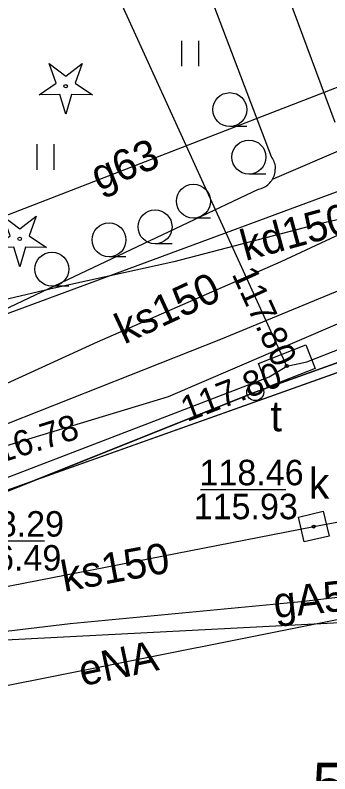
# Model space of a CAD drawing. Extents: x 6434771 to 6436222, y 5663454 to 5664782.
# Drawn here: x 6434960.86 to 6434970.12, y 5664226.99 to 5664249.33 of the extents above; entities that cross this region are included whole.
import ezdxf

# ---------------------------------------------------------------- set-up
doc = ezdxf.new("R2010")
doc.units = 0
for name, color, linetype in [('Warstwa 1', 7, 'Continuous'), ('Warstwa 10', 7, 'Continuous'), ('Warstwa 12', 7, 'Continuous'), ('Warstwa 13', 7, 'Continuous'), ('Warstwa 14', 7, 'Continuous'), ('Warstwa 15', 7, 'Continuous'), ('Warstwa 2', 7, 'Continuous'), ('Warstwa 4', 7, 'Continuous'), ('Warstwa 5', 7, 'Continuous'), ('Warstwa 6', 7, 'Continuous'), ('Warstwa 7', 7, 'Continuous'), ('Warstwa 8', 7, 'Continuous')]:
    doc.layers.add(name, color=color, linetype=linetype)

msp = doc.modelspace()

# ---------------------------------------------------------------- linework, layer by layer
at = {"layer": 'Warstwa 1'}
for p, q in [((6434967.929, 5664238.232), (6434978.466, 5664242.015)), ((6434967.929, 5664238.232), (6434978.466, 5664242.015)), ((6434955.909, 5664233.427), (6434967.929, 5664238.232)), ((6434955.909, 5664233.427), (6434967.929, 5664238.232))]:
    msp.add_line(p, q, dxfattribs=at)
at = {"layer": 'Warstwa 10'}
for points in [[(6434961.562, 5664246.986), (6434962.064, 5664247.333), (6434961.862, 5664247.909), (6434962.347, 5664247.539), (6434962.832, 5664247.909), (6434962.63, 5664247.333), (6434963.132, 5664246.986), (6434962.522, 5664247), (6434962.347, 5664246.416), (6434962.172, 5664247)], [(6434960.208, 5664242.491), (6434960.71, 5664242.838), (6434960.508, 5664243.414), (6434960.993, 5664243.044), (6434961.478, 5664243.414), (6434961.276, 5664242.838), (6434961.778, 5664242.491), (6434961.168, 5664242.505), (6434960.993, 5664241.921), (6434960.818, 5664242.505)]]:
    msp.add_lwpolyline(points, close=True, dxfattribs=at)
for centre, radius in [((6434962.347, 5664247.241), 0.05), ((6434960.993, 5664242.746), 0.05), ((6434967.929, 5664238.232), 0.25)]:
    msp.add_circle(centre, radius, dxfattribs=at)
at = {"layer": 'Warstwa 12'}
for points in [[(6434968.855, 5664239), (6434960.02, 5664258.38), (6434957.78, 5664266.04), (6434954.461, 5664272.338)], [(6434963.698, 5664197.879), (6434961.92, 5664212.5), (6434956.9, 5664212.21), (6434955.54, 5664226.72), (6434955, 5664228.11), (6434955.04, 5664229.84), (6434955.36, 5664230.22), (6434955.3, 5664233.67), (6434968.34, 5664238.68), (6434968.855, 5664239), (6434969.45, 5664239.12), (6434986.48, 5664245.81), (6434998.94, 5664250.06), (6434998.21, 5664253.32), (6434998.474, 5664253.85), (6434999.13, 5664253.82), (6435006.6, 5664256.37), (6435006.436, 5664256.834)], [(6435001.124, 5664255.483), (6434982.426, 5664248.568), (6434982.126, 5664249.411), (6434977.887, 5664247.883), (6434978.197, 5664247.039), (6434953.524, 5664237.916), (6434943.562, 5664236.472)], [(6434955.75, 5664234.74), (6434959.083, 5664236.199), (6434965.378, 5664238.106), (6434975.256, 5664242.357), (6434985.607, 5664246.499), (6434987.524, 5664247.343), (6434985.755, 5664251.683)], [(6434951.366, 5664234.341), (6434956.436, 5664236.02), (6434960.04, 5664237.155), (6434960.66, 5664237.317), (6434966.918, 5664239.795), (6434976.206, 5664243.63), (6434985.019, 5664247.224), (6434986.374, 5664247.825), (6434985.913, 5664249.151), (6434985.068, 5664251.435)], [(6434949.416, 5664242.247), (6434951.151, 5664242.696), (6434954.247, 5664243.118), (6434959.114, 5664242.869), (6434971.534, 5664247.679), (6434973.405, 5664243.626), (6434985.17, 5664248.094), (6434984.306, 5664251.16)], [(6434957.333, 5664213.078), (6434958.651, 5664213.722), (6434957.695, 5664225.615), (6434958.09, 5664226.9), (6434958.704, 5664228.033), (6434958.678, 5664229.203), (6434978.855, 5664233.236)], [(6434952.289, 5664230.269), (6434953.172, 5664230.314), (6434957.963, 5664230.874), (6434962.477, 5664231.421), (6434969.282, 5664232.066), (6434976.03, 5664232.866), (6434978.664, 5664230.293), (6434978.817, 5664230.291)], [(6434953.291, 5664230.288), (6434954.515, 5664230.624), (6434974.78, 5664231.668), (6434977.141, 5664229.29), (6434979.182, 5664229.089)]]:
    msp.add_lwpolyline(points, dxfattribs=at)
at = {"layer": 'Warstwa 14'}
for p, q in [((6434966.313, 5664235.363), (6434968.826, 5664235.363)), ((6434959.238, 5664233.851), (6434961.722, 5664233.851))]:
    msp.add_line(p, q, dxfattribs=at)
for centre in [(6434968.855, 5664239), (6434968.855, 5664239), (6434968.855, 5664239), (6434968.855, 5664239), (6434969.651, 5664234.271), (6434969.651, 5664234.271)]:
    msp.add_circle(centre, 0.045, dxfattribs=at)
at = {"layer": 'Warstwa 2'}
msp.add_lwpolyline([(6434992.191, 5664229.649), (6434987.979, 5664245.677), (6434978.623, 5664241.753), (6434955.881, 5664233.659)], dxfattribs=at)
at = {"layer": 'Warstwa 4'}
for points in [[(6434969.417, 5664239.623), (6434969.69, 5664238.924), (6434968.293, 5664238.377), (6434968.02, 5664239.076)], [(6434969.371, 5664233.82), (6434969.2, 5664234.551), (6434969.931, 5664234.722), (6434970.102, 5664233.991)]]:
    msp.add_lwpolyline(points, close=True, dxfattribs=at)
at = {"layer": 'Warstwa 5'}
for p, q in [((6434964.852, 5664260.812), (6434970.275, 5664246.184)), ((6434962.831, 5664259.866), (6434968.393, 5664245.167)), ((6434965.763, 5664247.829), (6434965.763, 5664248.579)), ((6434966.263, 5664247.829), (6434966.263, 5664248.579)), ((6434961.51, 5664244.782), (6434961.51, 5664245.532)), ((6434962.01, 5664244.782), (6434962.01, 5664245.532)), ((6434968.393, 5664245.167), (6434968.419, 5664245.132)), ((6434968.419, 5664245.132), (6434968.442, 5664245.094)), ((6434968.442, 5664245.094), (6434968.462, 5664245.055)), ((6434968.462, 5664245.055), (6434968.479, 5664245.015)), ((6434968.479, 5664245.015), (6434968.494, 5664244.973)), ((6434968.494, 5664244.973), (6434968.505, 5664244.93)), ((6434968.505, 5664244.93), (6434968.513, 5664244.887)), ((6434968.504, 5664244.668), (6434968.512, 5664244.712)), ((6434968.512, 5664244.712), (6434968.517, 5664244.755)), ((6434968.513, 5664244.887), (6434968.517, 5664244.843)), ((6434968.517, 5664244.843), (6434968.519, 5664244.799)), ((6434968.517, 5664244.755), (6434968.519, 5664244.799)), ((6434968.391, 5664244.432), (6434968.417, 5664244.468)), ((6434968.417, 5664244.468), (6434968.44, 5664244.505)), ((6434968.44, 5664244.505), (6434968.461, 5664244.544)), ((6434968.461, 5664244.544), (6434968.478, 5664244.584)), ((6434968.478, 5664244.584), (6434968.493, 5664244.626)), ((6434968.493, 5664244.626), (6434968.504, 5664244.668)), ((6434968.064, 5664244.221), (6434968.107, 5664244.233)), ((6434968.107, 5664244.233), (6434968.127, 5664244.241)), ((6434968.127, 5664244.241), (6434968.148, 5664244.249)), ((6434968.148, 5664244.249), (6434968.168, 5664244.258)), ((6434968.168, 5664244.258), (6434968.188, 5664244.267)), ((6434968.188, 5664244.267), (6434968.227, 5664244.288)), ((6434968.227, 5664244.288), (6434968.264, 5664244.312)), ((6434968.264, 5664244.312), (6434968.299, 5664244.338)), ((6434968.299, 5664244.338), (6434968.332, 5664244.367)), ((6434968.332, 5664244.367), (6434968.363, 5664244.398)), ((6434968.363, 5664244.398), (6434968.391, 5664244.432)), ((6434955.347, 5664238.204), (6434968.021, 5664244.212)), ((6434968.021, 5664244.212), (6434968.064, 5664244.221))]:
    msp.add_line(p, q, dxfattribs=at)
at = {"layer": 'Warstwa 6'}
for p, q in [((6434967.68, 5664246.052), (6434967.18, 5664246.052)), ((6434968.243, 5664244.655), (6434967.743, 5664244.655)), ((6434966.607, 5664243.355), (6434966.107, 5664243.355)), ((6434965.478, 5664242.598), (6434964.978, 5664242.598)), ((6434964.123, 5664242.215), (6434963.623, 5664242.215)), ((6434962.442, 5664241.355), (6434961.942, 5664241.355))]:
    msp.add_line(p, q, dxfattribs=at)
msp.add_lwpolyline([(6435051.747, 5664285.303), (6435043.883, 5664284.998), (6435029.81, 5664308.021), (6435026.489, 5664307.131), (6435013.167, 5664293.06), (6434993.378, 5664285.829), (6434983.958, 5664286.763), (6434986.053, 5664273.876), (6434980.446, 5664271.714), (6434963.058, 5664265.464), (6434962.054, 5664265.086), (6434951.731, 5664261.621), (6434947.718, 5664261.379), (6434948.346, 5664258.771), (6434949.882, 5664251.812), (6434953.352, 5664237.768), (6434955.347, 5664238.204), (6434955.909, 5664233.427), (6434967.929, 5664238.232), (6434978.466, 5664242.015), (6434988.114, 5664245.949), (6434993.296, 5664226.234)], dxfattribs=at)
msp.add_lwpolyline([(6434986.963, 5664214.489), (6434987.095, 5664213.858), (6434994.555, 5664214.567), (6434996.267, 5664214.737), (6434994.661, 5664220.897), (6434993.296, 5664226.234), (6434988.114, 5664245.949), (6434978.466, 5664242.015), (6434967.929, 5664238.232), (6434955.909, 5664233.427), (6434957.607, 5664212.574)], close=True, dxfattribs=at)
for centre, radius in [((6434967.18, 5664246.552), 0.5), ((6434967.743, 5664245.155), 0.5), ((6434966.107, 5664243.855), 0.5), ((6434964.978, 5664243.098), 0.5), ((6434963.623, 5664242.715), 0.5), ((6434961.942, 5664241.855), 0.5), ((6434968.855, 5664239), 0.045), ((6434969.651, 5664234.271), 0.045)]:
    msp.add_circle(centre, radius, dxfattribs=at)
at = {"layer": 'Warstwa 7'}
for points in [[(6435036.642, 5664265.993), (6435013.85, 5664256.918), (6435011.087, 5664255.892), (6434997.043, 5664250.691), (6434992.292, 5664249.018), (6434984.229, 5664246.57), (6434975.973, 5664244.581), (6434969.78, 5664243.175), (6434965.527, 5664242.072), (6434962.011, 5664241.292), (6434956.367, 5664239.967), (6434955.076, 5664239.748), (6434948.953, 5664237.969)], [(6434957.171, 5664236.83), (6434958.175, 5664237.373), (6434963.286, 5664239.71), (6434968.696, 5664242.076), (6434971.322, 5664243.306), (6434977.993, 5664246.29), (6434979.694, 5664247.671)], [(6434969.651, 5664234.271), (6434988.221, 5664237.777)], [(6434950.948, 5664230.519), (6434957.471, 5664231.898), (6434969.651, 5664234.271)]]:
    msp.add_lwpolyline(points, dxfattribs=at)
at = {"layer": 'Warstwa 8'}
for p, q in [((6434964.852, 5664260.812), (6434970.275, 5664246.184)), ((6434962.831, 5664259.866), (6434968.393, 5664245.167)), ((6434968.44, 5664244.505), (6434970.983, 5664245.598)), ((6434968.44, 5664244.505), (6434970.983, 5664245.598)), ((6434968.393, 5664245.167), (6434968.419, 5664245.132)), ((6434968.419, 5664245.132), (6434968.442, 5664245.094)), ((6434968.442, 5664245.094), (6434968.462, 5664245.055)), ((6434968.462, 5664245.055), (6434968.479, 5664245.015)), ((6434968.479, 5664245.015), (6434968.494, 5664244.973)), ((6434968.494, 5664244.973), (6434968.505, 5664244.93)), ((6434968.505, 5664244.93), (6434968.513, 5664244.887)), ((6434968.504, 5664244.668), (6434968.512, 5664244.712)), ((6434968.512, 5664244.712), (6434968.517, 5664244.755)), ((6434968.513, 5664244.887), (6434968.517, 5664244.843)), ((6434968.517, 5664244.843), (6434968.519, 5664244.799)), ((6434968.517, 5664244.755), (6434968.519, 5664244.799)), ((6434968.391, 5664244.432), (6434968.417, 5664244.468)), ((6434968.417, 5664244.468), (6434968.44, 5664244.505)), ((6434968.44, 5664244.505), (6434968.461, 5664244.544)), ((6434968.461, 5664244.544), (6434968.478, 5664244.584)), ((6434968.478, 5664244.584), (6434968.493, 5664244.626)), ((6434968.493, 5664244.626), (6434968.504, 5664244.668)), ((6434968.064, 5664244.221), (6434968.107, 5664244.233)), ((6434968.107, 5664244.233), (6434968.127, 5664244.241)), ((6434968.127, 5664244.241), (6434968.148, 5664244.249)), ((6434968.148, 5664244.249), (6434968.168, 5664244.258)), ((6434968.168, 5664244.258), (6434968.188, 5664244.267)), ((6434968.188, 5664244.267), (6434968.227, 5664244.288)), ((6434968.227, 5664244.288), (6434968.264, 5664244.312)), ((6434968.264, 5664244.312), (6434968.299, 5664244.338)), ((6434968.299, 5664244.338), (6434968.332, 5664244.367)), ((6434968.332, 5664244.367), (6434968.363, 5664244.398)), ((6434968.363, 5664244.398), (6434968.391, 5664244.432)), ((6434955.347, 5664238.204), (6434968.021, 5664244.212)), ((6434968.021, 5664244.212), (6434968.064, 5664244.221)), ((6434955.881, 5664233.659), (6434978.623, 5664241.753))]:
    msp.add_line(p, q, dxfattribs=at)

# ---------------------------------------------------------------- texts
at = {"layer": 'Warstwa 13'}
for s, rotation, p in [('g63', 21.8641, (6434963.317, 5664244.145)), ('gA50', 6.1077, (6434968.511, 5664231.574)), ('eNA', 11.9977, (6434962.838, 5664229.565))]:
    msp.add_text(s, height=0.9, rotation=rotation, dxfattribs=at).set_placement(p)
at = {"layer": 'Warstwa 14'}
for s, rotation, p in [('117.80', 294.506, (6434967.228, 5664241.712)), ('117.80', 21.0161, (6434965.918, 5664237.348)), ('116.78', 17.5497, (6434959.87, 5664235.96))]:
    msp.add_text(s, height=0.75, rotation=rotation, dxfattribs=at).set_placement(p)
for s, p in [('115.93', (6434966.115, 5664234.488)), ('116.49', (6434959.151, 5664232.976))]:
    msp.add_text(s, height=0.75, dxfattribs=at).set_placement(p)
at = {"layer": 'Warstwa 15'}
msp.add_text('5', height=1.25, dxfattribs=at).set_placement((6434969.617, 5664226.066))
at = {"layer": 'Warstwa 5'}
for s, p in [('t', (6434968.379, 5664237.077)), ('k', (6434969.506, 5664235.095))]:
    msp.add_text(s, height=0.9, dxfattribs=at).set_placement(p)
at = {"layer": 'Warstwa 6'}
for s, p in [('118.46', (6434966.287, 5664235.488)), ('118.29', (6434959.232, 5664233.976))]:
    msp.add_text(s, height=0.75, dxfattribs=at).set_placement(p)
at = {"layer": 'Warstwa 7'}
for s, rotation, p in [('kd150', 15.2407, (6434967.639, 5664242.091)), ('ks150', 24.7919, (6434964.068, 5664239.629)), ('ks150', 10.5367, (6434962.304, 5664232.344))]:
    msp.add_text(s, height=0.9, rotation=rotation, dxfattribs=at).set_placement(p)

doc.saveas('drawing.dxf')
